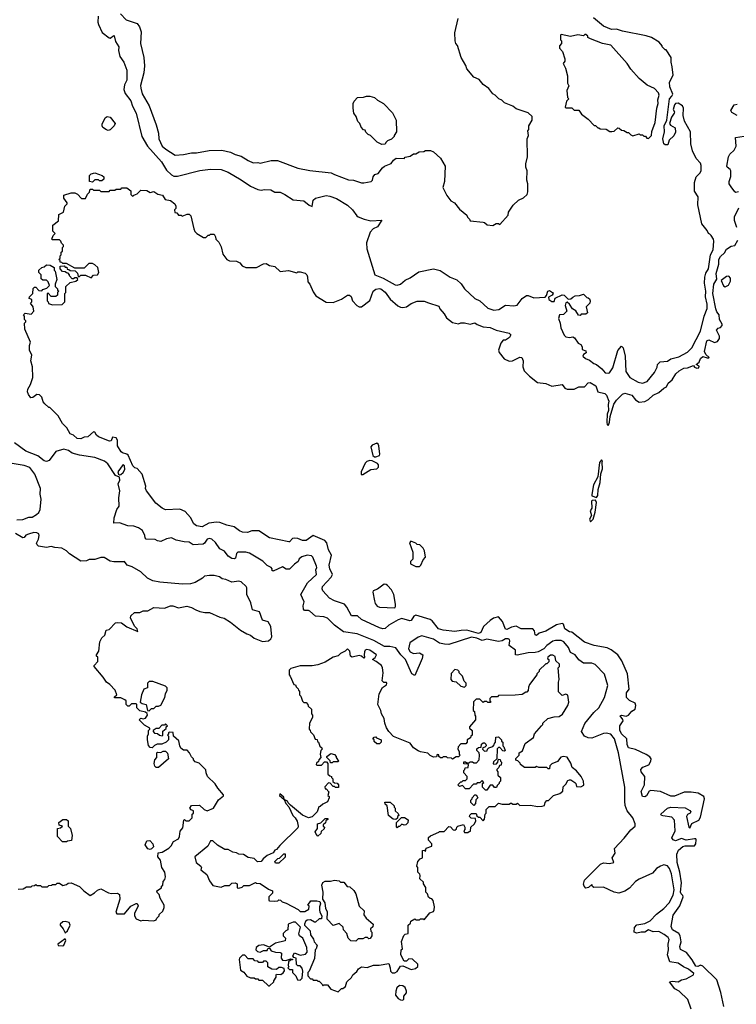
# Model space of a CAD drawing. Extents: x 1861455 to 2058065, y 200073 to 437907.
# Tile 358 of 574: x 1969389 to 1975459, y 340505 to 348845. Entities that reach past the tile are written whole.
import ezdxf

# ---------------------------------------------------------------- set-up
doc = ezdxf.new("R2010")
doc.units = 0

msp = doc.modelspace()

# ---------------------------------------------------------------- linework, layer by layer
at = {"layer": '0CON05XD'}
for points in [[(1970243.3, 348895), (1970290, 348845), (1970382.7, 348812.7), (1970404.2, 348785), (1970418.3, 348741.7), (1970412.5, 348645), (1970440, 348525), (1970446, 348455), (1970440.8, 348395), (1970412.7, 348287.3), (1970414.3, 348265), (1970425, 348216.7), (1970484.4, 348115), (1970544.2, 347955), (1970564.2, 347885), (1970567.5, 347835), (1970595.8, 347775), (1970627.4, 347747.4), (1970705, 347699.2), (1970775.9, 347704.1), (1970845, 347718), (1970885, 347718), (1970993, 347737), (1971100.5, 347740.5), (1971175, 347724), (1971215, 347704), (1971265, 347688.8), (1971325, 347653.8), (1971365, 347633.8), (1971405, 347636.2), (1971425, 347630), (1971518.3, 347651.7), (1971571.7, 347651.7), (1971745, 347586.7), (1971845, 347566.7), (1972028.3, 347548.3), (1972055, 347533.3), (1972175, 347490), (1972215, 347486.7), (1972285, 347463.3), (1972305, 347462.5), (1972366.2, 347473.8), (1972377.5, 347485), (1972383.3, 347515), (1972397, 347533), (1972426.4, 347543.6), (1972460.7, 347589.3), (1972480, 347605), (1972535, 347627.5), (1972553.6, 347656.4), (1972578.3, 347671.7), (1972645, 347670), (1972655, 347680), (1972695, 347690), (1972725, 347710), (1972745, 347710), (1972773.6, 347726.4), (1972811.7, 347728.3), (1972825, 347737.5), (1972867, 347737), (1972895, 347727.5), (1972953, 347673), (1972992.5, 347605), (1972987.5, 347475), (1972973.3, 347425), (1973007.5, 347355), (1973040.7, 347310.7), (1973073, 347293), (1973115, 347240), (1973175, 347190), (1973183, 347173), (1973200, 347155), (1973203, 347143), (1973315, 347130), (1973327, 347127), (1973348.3, 347108.3), (1973395, 347102.5), (1973425, 347120), (1973445, 347120), (1973455, 347110), (1973525, 347190), (1973530, 347215), (1973567.5, 347275), (1973615, 347317.5), (1973655, 347337.5), (1973686.1, 347363.9), (1973693, 347387), (1973693.3, 347455), (1973683, 347487), (1973686.7, 347565), (1973677, 347597), (1973676.7, 347625), (1973690, 347685), (1973687.5, 347835), (1973697.5, 347865), (1973692.5, 347905), (1973700, 347915), (1973700, 347945), (1973730, 347995), (1973730, 348025), (1973696.1, 348056.1), (1973595, 348090), (1973565, 348112.5), (1973495, 348142.5), (1973473.6, 348163.6), (1973446.4, 348176.4), (1973416.4, 348206.4), (1973397, 348217), (1973363, 348263), (1973315, 348297.5), (1973279.3, 348339.3), (1973235, 348360), (1973175, 348430), (1973167, 348457), (1973127.5, 348525), (1973096.4, 348626.4), (1973082.5, 348645), (1973077.5, 348665), (1973073.3, 348735), (1973102.5, 348855)], [(1970053.3, 348875), (1970051.2, 348825), (1970056.2, 348805), (1970087.2, 348737.2), (1970145, 348691.2), (1970155, 348690), (1970185, 348712.5), (1970188.8, 348708.8), (1970200.5, 348660.5), (1970228, 348615), (1970226.2, 348585), (1970236, 348535), (1970269.4, 348485), (1970296.8, 348416.8), (1970295, 348332.5), (1970275.9, 348294.1), (1970270, 348255), (1970281.5, 348221.5), (1970328.9, 348158.9), (1970343.3, 348113.3), (1970374.2, 348055), (1970421.9, 347855), (1970470.6, 347775), (1970590.5, 347640.5), (1970631.9, 347571.9), (1970675, 347530.8), (1970695, 347520.8), (1970725, 347520), (1970915, 347567.1), (1971005, 347578.6), (1971095, 347577.1), (1971155, 347554), (1971265, 347490), (1971344.3, 347434.3), (1971405, 347406.2), (1971435, 347402), (1971462.7, 347407.3), (1971515, 347403.8), (1971550, 347385), (1971595, 347384), (1971635, 347366), (1971705, 347320), (1971795, 347310), (1971841.2, 347275), (1971865, 347264.4), (1971874.2, 347315.8), (1971895, 347334), (1971984.3, 347355.7), (1972015, 347350.8), (1972071.2, 347331.2), (1972164.3, 347274.3), (1972208.8, 347235), (1972243.3, 347185), (1972256.1, 347176.1), (1972305.9, 347155.9), (1972362.3, 347142.3), (1972456, 347146), (1972418, 347092), (1972382.5, 347075), (1972356.7, 347045), (1972326.7, 346955), (1972328.8, 346905), (1972396.7, 346685), (1972467.2, 346657.2), (1972568.3, 346598.3), (1972585, 346596), (1972615, 346606.2), (1972655, 346638), (1972695, 346658), (1972770.3, 346709.7), (1972895, 346736), (1972949.5, 346719.5), (1973035, 346664.2), (1973090.9, 346640.9), (1973127.4, 346607.4), (1973155, 346566.2), (1973243.3, 346485), (1973285, 346463.8), (1973355, 346402.9), (1973403.8, 346386.2), (1973448.1, 346391.9), (1973505, 346428), (1973575, 346422), (1973601.7, 346428.3), (1973645, 346482.5), (1973680.7, 346509.3), (1973695, 346510), (1973745, 346488.8), (1973840, 346495), (1973851.7, 346508.3), (1973862.5, 346545), (1973875, 346552.5), (1973902.5, 346535), (1973906.2, 346525), (1973898.3, 346511.7), (1973867.5, 346495), (1973872, 346475), (1973895, 346458.8), (1973915, 346457.5), (1973925, 346487.5), (1973985, 346513.8), (1974000.7, 346510.7), (1974035, 346476.7), (1974058.3, 346481.7), (1974073.6, 346496.4), (1974093, 346507), (1974131.7, 346508.3), (1974165, 346520), (1974191.7, 346491.7), (1974205, 346490), (1974215, 346480), (1974220, 346465), (1974217, 346443), (1974188.3, 346411.7), (1974197, 346363), (1974185, 346350), (1974145, 346350), (1974135, 346340), (1974121.7, 346341.7), (1974099.3, 346379.3), (1974070, 346395), (1974046.1, 346436.1), (1974025, 346452.5), (1974013.9, 346446.1), (1974008.8, 346425), (1974022.5, 346375), (1973995, 346347.5), (1973960, 346345), (1973952.5, 346315), (1973967.5, 346275), (1973972.5, 346235), (1974001.7, 346171.7), (1974015, 346160), (1974045, 346152.5), (1974075, 346160), (1974089.3, 346149.3), (1974120, 346105), (1974143, 346093), (1974152.5, 346075), (1974151.7, 346051.7), (1974185, 346040), (1974187, 346023), (1974165, 346010), (1974160, 345995), (1974180, 345975), (1974215, 345962.5), (1974251.7, 345931.7), (1974273.6, 345923.6), (1974319.2, 345889.2), (1974347.5, 345855), (1974375, 345850), (1974385.5, 345854.5), (1974411.5, 345895), (1974455, 346042.5), (1974485, 346080), (1974500, 346065), (1974516.7, 345995), (1974523.3, 345865), (1974555.9, 345815.9), (1974627.5, 345775), (1974665, 345766), (1974705, 345781.2), (1974767, 345857), (1974787, 345903), (1974790, 345925), (1974813, 345947), (1974875, 345952.5), (1974905, 345973.3), (1974971.7, 345988.3), (1975045, 346028), (1975082.5, 346065), (1975155, 346206.7), (1975186, 346335), (1975212.1, 346397.9), (1975210.8, 346435), (1975196.8, 346496.8), (1975201.8, 346545), (1975189.1, 346615), (1975192.2, 346665), (1975201.7, 346698.3), (1975222.5, 346735), (1975240.5, 346855), (1975263.3, 346895), (1975269.5, 346969.5), (1975265.9, 346985.9), (1975246.1, 347016.1), (1975235, 347030), (1975223.6, 347033.6), (1975210.7, 347060.7), (1975167.5, 347115), (1975133, 347277), (1975136.2, 347345), (1975103.6, 347393.6), (1975105, 347440), (1975103.6, 347466.4), (1975120, 347515), (1975150, 347545), (1975160, 347565), (1975161.7, 347611.7), (1975155, 347630), (1975119.3, 347669.3), (1975088, 347735), (1975073.8, 347795), (1975070, 347895), (1975021.1, 347985), (1975010, 348035), (1975011.4, 348095), (1975004.2, 348115), (1974965, 348138.2), (1974945, 348135.7), (1974935.8, 348125), (1974923.8, 348085), (1974933.8, 348065), (1974932, 348055), (1974910.2, 348019.8), (1974893.2, 347966.8), (1974901.7, 347951.7), (1974940.8, 347930.8), (1974945, 347893.3), (1974928.3, 347861.7), (1974891.2, 347825), (1974878, 347785), (1974855.7, 347784.3), (1974844.5, 347795), (1974835.6, 347835), (1974851.4, 347895), (1974847.6, 347945), (1974868.9, 347995), (1974892.8, 348175), (1974913.5, 348196.5), (1974919.7, 348215), (1974895.9, 348275.9), (1974892.1, 348315), (1974923.5, 348375), (1974916.7, 348445), (1974905.6, 348485), (1974906.2, 348525), (1974865, 348590), (1974855, 348590), (1974830, 348615), (1974830, 348625), (1974806.4, 348656.4), (1974740, 348695), (1974695, 348710), (1974495, 348747.5), (1974445, 348764), (1974402.4, 348762.4), (1974335, 348790), (1974250.3, 348860.3)], [(1974715, 347840), (1974740, 347865), (1974743, 347897), (1974772.5, 347975), (1974786.4, 348096.4), (1974797.1, 348135), (1974794.2, 348165.8), (1974805.8, 348205), (1974800, 348225), (1974765, 348263.3), (1974705, 348290), (1974636.8, 348346.8), (1974566.2, 348425), (1974535.6, 348475.6), (1974395, 348629.2), (1974325, 348642.5), (1974222.7, 348682.7), (1974200, 348695), (1974200, 348705), (1974185, 348720), (1974175, 348720), (1974165, 348710), (1974115, 348717.5), (1974055, 348702.5), (1973975, 348720), (1973970, 348715), (1973970, 348675), (1973977, 348667), (1973977.5, 348645), (1973960, 348625), (1973960, 348605), (1973987, 348577), (1974007.5, 348515), (1974007, 348493), (1973992.5, 348475), (1974012.5, 348435), (1974029.3, 348369.3), (1974028.3, 348308.3), (1974040, 348285), (1974022.5, 348245), (1974030, 348185), (1974040, 348175), (1974020, 348155), (1974010, 348105), (1974015, 348100), (1974065, 348097.5), (1974085, 348080), (1974125, 348080), (1974147.5, 348045), (1974203, 348003), (1974255, 347950), (1974265, 347950), (1974285, 347930), (1974295, 347930), (1974305, 347920), (1974355, 347917.5), (1974388.3, 347898.3), (1974405, 347897.5), (1974425, 347902.5), (1974455, 347930), (1974467, 347927), (1974485, 347910), (1974507, 347907), (1974535, 347890), (1974545, 347890), (1974565, 347870), (1974583, 347863), (1974635, 347877.5), (1974645, 347870), (1974665, 347870), (1974675, 347860), (1974688.3, 347858.3), (1974701.7, 347841.7), (1974715, 347840)], [(1972455, 347787.5), (1972417, 347807), (1972360, 347865), (1972341.7, 347871.7), (1972321.7, 347891.7), (1972315, 347910), (1972301.7, 347911.7), (1972280, 347935), (1972270, 347965), (1972251.7, 347981.7), (1972240, 348025), (1972220, 348055), (1972212.5, 348095), (1972212.5, 348135), (1972222.5, 348155), (1972250, 348185), (1972301.7, 348188.3), (1972325, 348197.5), (1972355, 348197.5), (1972395, 348187.5), (1972420, 348165), (1972470, 348135), (1972546.1, 348056.1), (1972577.5, 347995), (1972580, 347895), (1972560, 347865), (1972560, 347855), (1972537, 347833), (1972505, 347820), (1972490, 347805), (1972485, 347790), (1972455, 347787.5)], [(1975465, 348032.5), (1975420.7, 348060.7), (1975412.5, 348075), (1975440, 348125), (1975465, 348130)], [(1970137, 347907), (1970123.3, 347913.3), (1970093.6, 347933.6), (1970087.5, 347945), (1970088.3, 347961.7), (1970112.5, 348015), (1970130, 348025), (1970155, 348020), (1970196.9, 347965), (1970189.4, 347945), (1970155, 347911.2), (1970137, 347907)], [(1975476.4, 347386.4), (1975455, 347382.5), (1975447, 347387), (1975415, 347430), (1975399.2, 347455), (1975399.2, 347475), (1975413.4, 347516.6), (1975413.5, 347565), (1975406.7, 347576.7), (1975380.8, 347595), (1975377.5, 347605), (1975393.6, 347683.6), (1975403.3, 347705), (1975440.7, 347739.3), (1975456.4, 347773.6), (1975453.3, 347846.7), (1975525, 347857.5)], [(1970005, 347470), (1969980, 347475), (1969980, 347525), (1969995, 347540), (1970025, 347547.5), (1970087, 347527), (1970100, 347515), (1970100, 347495), (1970085, 347480), (1970065, 347480), (1970055, 347490), (1970025, 347490), (1970005, 347470)], [(1970991.2, 344581.2), (1970935, 344550.8), (1970885, 344558.8), (1970863.3, 344575), (1970835, 344627.5), (1970790.7, 344680.7), (1970745, 344700), (1970625, 344693.8), (1970595, 344706.7), (1970540.3, 344750.3), (1970463.3, 344855), (1970453.3, 344875), (1970456.7, 344895), (1970426.7, 344995), (1970385, 345042.5), (1970365, 345050), (1970347, 345067), (1970307.1, 345157.1), (1970295, 345166.2), (1970258.6, 345175), (1970248.5, 345185), (1970218, 345235), (1970215.8, 345285), (1970205, 345302), (1970175, 345308.8), (1970163, 345277), (1970150, 345275), (1970055, 345310.8), (1970038.8, 345325), (1970025, 345352.5), (1970015, 345353.3), (1969965, 345313.1), (1969935, 345308.1), (1969905, 345293.8), (1969875, 345296.9), (1969845.6, 345325.6), (1969815, 345336.7), (1969788.7, 345388.7), (1969750, 345425), (1969715, 345490), (1969645, 345560), (1969635, 345560), (1969601.7, 345591.7), (1969588.3, 345608.3), (1969577, 345647), (1969555, 345667.5), (1969535, 345670), (1969500, 345645), (1969483, 345643), (1969461.7, 345671.7), (1969453.9, 345693.9), (1969456.7, 345715), (1969480, 345755), (1969498.8, 345815), (1969496.7, 345905), (1969483.3, 345955), (1969490, 346005), (1969472.5, 346045), (1969472.5, 346085), (1969480, 346115), (1969433, 346223), (1969430, 346275), (1969440, 346285), (1969440, 346295), (1969430, 346305), (1969430, 346335), (1969420, 346345), (1969435, 346360), (1969485, 346350), (1969507.5, 346375), (1969501.7, 346411.7), (1969480, 346445), (1969490, 346455), (1969490, 346475), (1969470, 346485), (1969471.7, 346498.3), (1969500, 346525), (1969501.7, 346568.3), (1969515, 346580), (1969525, 346580), (1969551.7, 346551.7), (1969575, 346550), (1969585, 346560), (1969618.3, 346571.7), (1969640, 346595), (1969630, 346625), (1969615, 346640), (1969585, 346640), (1969571.7, 346651.7), (1969570, 346685), (1969550, 346705), (1969550, 346725), (1969575, 346747.5), (1969597, 346753), (1969615, 346770), (1969647, 346767), (1969680, 346745), (1969680, 346725), (1969690, 346715), (1969702.5, 346645), (1969690, 346605), (1969690, 346585), (1969710, 346565), (1969710, 346555), (1969720, 346545), (1969710, 346535), (1969708.3, 346511.7), (1969695, 346500), (1969655, 346500), (1969628.3, 346528.3), (1969620, 346525), (1969620, 346465), (1969630, 346455), (1969631.7, 346441.7), (1969665, 346430), (1969748.3, 346431.7), (1969770, 346455), (1969770, 346525), (1969780, 346535), (1969780, 346585), (1969815, 346620), (1969865, 346630), (1969880, 346645), (1969875, 346660), (1969855, 346660), (1969845, 346650), (1969831.7, 346651.7), (1969810, 346675), (1969810, 346685), (1969798.3, 346698.3), (1969785, 346700), (1969775, 346710), (1969751.7, 346711.7), (1969730, 346735), (1969731.7, 346758.3), (1969765, 346760), (1969775, 346750), (1969788.3, 346748.3), (1969791.7, 346731.7), (1969805, 346730), (1969815, 346720), (1969858.3, 346718.3), (1969878.3, 346698.3), (1969885, 346670), (1969895, 346670), (1969905, 346680), (1969945, 346680), (1969995, 346660), (1970015, 346680), (1970047, 346683), (1970057.5, 346705), (1970050, 346745), (1970025, 346770), (1970005, 346780), (1969975, 346780), (1969935, 346740), (1969855, 346740), (1969785, 346780), (1969755, 346780), (1969745, 346790), (1969731.7, 346791.7), (1969730, 346805), (1969720, 346815), (1969730, 346825), (1969730, 346845), (1969740, 346855), (1969740, 346875), (1969750, 346885), (1969750, 346915), (1969760, 346925), (1969760, 346935), (1969741.7, 346951.7), (1969738.3, 346968.3), (1969725, 346980), (1969665, 346980), (1969660, 346985), (1969671.7, 347018.3), (1969690, 347035), (1969670, 347055), (1969670, 347105), (1969718.3, 347141.7), (1969720, 347195), (1969760, 347215), (1969770, 347265), (1969790, 347285), (1969790, 347295), (1969763, 347333), (1969761.7, 347358.3), (1969825, 347377.5), (1969855, 347380), (1969878.3, 347368.3), (1969911.7, 347331.7), (1969945, 347330), (1969961.7, 347368.3), (1969980, 347385), (1969985, 347410), (1970005, 347410), (1970015, 347400), (1970065, 347400), (1970075, 347390), (1970145, 347390), (1970155, 347400), (1970195, 347400), (1970205, 347410), (1970245, 347410), (1970255, 347420), (1970295, 347420), (1970330, 347395), (1970330, 347365), (1970345, 347350), (1970355, 347360), (1970385, 347370), (1970415, 347400), (1970465, 347397.5), (1970495, 347382.5), (1970525, 347390), (1970558, 347368), (1970597.7, 347357.7), (1970621.7, 347321.7), (1970665, 347312.5), (1970702.5, 347285), (1970712.5, 347265), (1970710, 347245), (1970700, 347235), (1970701.7, 347211.7), (1970718.3, 347208.3), (1970735, 347190), (1970755, 347190), (1970765, 347180), (1970807, 347197), (1970825, 347196.7), (1970837.5, 347185), (1970863, 347073), (1970871.7, 347051.7), (1970890, 347035), (1970945, 347000), (1970965, 347000), (1970985, 347020), (1970995, 347020), (1971005, 347030), (1971035, 347030), (1971047, 347007), (1971050, 346985), (1971075, 346960), (1971095, 346920), (1971109.3, 346859.3), (1971142.5, 346815), (1971165, 346803.3), (1971225, 346801.2), (1971252.5, 346785), (1971271.7, 346761.7), (1971305, 346746.7), (1971395, 346747.5), (1971455, 346777.5), (1971475, 346780), (1971505, 346762.5), (1971550, 346755), (1971595, 346713.3), (1971665, 346720), (1971735, 346702.5), (1971745, 346710), (1971765, 346710), (1971807, 346697), (1971820, 346685), (1971827, 346667), (1971830, 346625), (1971847.5, 346605), (1971875, 346540), (1971896.4, 346506.4), (1971985, 346453.3), (1972045, 346450), (1972115, 346477.5), (1972165, 346512.5), (1972181.7, 346511.7), (1972195, 346500), (1972207.5, 346465), (1972243.6, 346423.6), (1972265, 346412.5), (1972285, 346413.3), (1972353.6, 346466.4), (1972383.3, 346545), (1972406.1, 346563.9), (1972435, 346567.1), (1972446.7, 346565), (1972485, 346537.5), (1972527.1, 346477.1), (1972591.9, 346421.9), (1972615, 346410), (1972635, 346406.2), (1972665, 346413.3), (1972705, 346442.5), (1972755, 346460), (1972815, 346462.5), (1972851.7, 346448.3), (1972939.3, 346419.3), (1972946.7, 346395), (1972984.1, 346354.1), (1973005, 346320), (1973055, 346280.8), (1973105, 346270), (1973125, 346277.5), (1973155, 346277.5), (1973205, 346267.5), (1973245, 346277.5), (1973263.8, 346263.8), (1973315, 346243.8), (1973375, 346238), (1973425.9, 346215.9), (1973535, 346190), (1973547.5, 346175), (1973536.4, 346153.6), (1973505, 346130), (1973485, 346130), (1973464.1, 346105.9), (1973444.5, 346045), (1973448.9, 346025), (1973493.3, 345973.3), (1973535, 345952.2), (1973562.5, 345955), (1973625, 345986.7), (1973643, 345983), (1973653, 345957), (1973651.2, 345905), (1973661.7, 345871.7), (1973707.5, 345825), (1973775, 345773.3), (1973845, 345764), (1973895, 345740), (1973985, 345756.2), (1974007.1, 345725), (1974025, 345714.5), (1974085, 345716.2), (1974125.4, 345734.6), (1974174.2, 345735.8), (1974205, 345770), (1974221.3, 345771.3), (1974268.5, 345745), (1974285, 345694), (1974345, 345678), (1974360, 345665), (1974378.8, 345615), (1974372.1, 345585), (1974377.1, 345535), (1974366, 345505), (1974362, 345435), (1974365, 345412.5), (1974375, 345410), (1974386, 345435), (1974389.2, 345485), (1974422.1, 345587.9), (1974445, 345623.3), (1974495, 345674.2), (1974515, 345681.4), (1974574, 345664), (1974605.8, 345625), (1974635, 345605.6), (1974685, 345610), (1974715, 345628.1), (1974754, 345666), (1974801.5, 345688.5), (1974845, 345724.3), (1974867.1, 345735), (1974882.5, 345767.5), (1974914.7, 345795.3), (1974945.6, 345845), (1974975, 345872.2), (1975015, 345893.5), (1975045, 345895.7), (1975095, 345917.5), (1975105, 345902.5), (1975123.9, 345893.9), (1975140, 345895), (1975145, 345910), (1975120, 345925), (1975143.3, 345945), (1975155, 345975.8), (1975175, 345991.9), (1975211.7, 345981.7), (1975225, 345980), (1975228.8, 345985), (1975199.5, 346009.5), (1975190, 346035), (1975208.1, 346125), (1975225, 346133.5), (1975275, 346110), (1975299.7, 346120.3), (1975315.9, 346144.1), (1975316.5, 346165), (1975291.2, 346215), (1975305, 346232.5), (1975325, 346237.5), (1975340, 346255), (1975340, 346265), (1975316.2, 346305), (1975313.8, 346345), (1975295, 346370), (1975285, 346396.7), (1975260.4, 346525), (1975267.3, 346605), (1975293.7, 346646.3), (1975289.5, 346695), (1975310.4, 346775), (1975311.1, 346815), (1975325, 346840.8), (1975358.9, 346871.1), (1975375, 346900.8), (1975415, 346926.2), (1975446.4, 346933.6), (1975473, 346977)], [(1975463.3, 347085), (1975443.8, 347145), (1975444.2, 347175), (1975479.3, 347250.7)], [(1975365, 346583.8), (1975393.9, 346596.1), (1975410.5, 346629.5), (1975410.8, 346655), (1975395, 346674), (1975375, 346670.6), (1975330, 346635), (1975351.2, 346591.2), (1975365, 346583.8)], [(1974507.7, 341912.3), (1974565, 341982.5), (1974602.5, 342015), (1974603.3, 342035), (1974582.5, 342085), (1974535, 342142.5), (1974518.3, 342188.3), (1974513.3, 342225), (1974515.8, 342345), (1974460.5, 342635), (1974427.1, 342755), (1974395, 342793.8), (1974355, 342802), (1974335, 342800), (1974235, 342759.4), (1974205, 342761.1), (1974173.8, 342775), (1974147.5, 342815), (1974176.4, 342883.6), (1974252.2, 342977.8), (1974295, 343016), (1974343.3, 343105), (1974370, 343205), (1974342, 343302), (1974264.4, 343384.4), (1974235, 343394.3), (1974165, 343393.8), (1974125, 343422.5), (1974092.5, 343465), (1974053.8, 343483.8), (1974038.6, 343528.6), (1973996.5, 343576.5), (1973975.7, 343585.7), (1973927.3, 343587.3), (1973905, 343580.8), (1973854.5, 343545.5), (1973829.2, 343515), (1973779.5, 343490.5), (1973753.6, 343483.6), (1973695, 343481.7), (1973601.2, 343461.2), (1973587.5, 343465), (1973588.1, 343505), (1973534.6, 343545), (1973540, 343585), (1973536.7, 343595), (1973525, 343600), (1973505, 343599.7), (1973475, 343583.8), (1973445, 343578.9), (1973345, 343597.1), (1973305, 343586.1), (1973261.4, 343605), (1973215, 343614.7), (1973025, 343552.5), (1972985.7, 343554.3), (1972945.4, 343565.4), (1972895, 343598.5), (1972795, 343627.1), (1972765, 343615.6), (1972693.6, 343566.4), (1972682.1, 343515), (1972695, 343489.6), (1972725, 343476.4), (1972775, 343482.5), (1972803.8, 343465), (1972797.5, 343435), (1972735, 343290), (1972710, 343305), (1972655.5, 343425.5), (1972616, 343465), (1972575, 343524.6), (1972525, 343536.7), (1972480, 343535), (1972387.4, 343587.4), (1972246.1, 343643.9), (1972131.3, 343661.3), (1972055, 343716.2), (1971996.1, 343776.1), (1971965, 343786.2), (1971895, 343793.3), (1971846.7, 343835), (1971835, 343841.2), (1971802, 343842), (1971791.7, 343851.7), (1971789.3, 343880.7), (1971798, 343915), (1971770, 343975), (1971825.5, 344075), (1971902, 344145), (1971897.5, 344185), (1971906, 344204), (1971903.8, 344215), (1971872.6, 344292.6), (1971860, 344305), (1971825, 344310.5), (1971777.5, 344295), (1971755, 344277.5), (1971747.5, 344255), (1971715, 344234.2), (1971675, 344191.4), (1971645, 344190), (1971615, 344210), (1971535, 344173.3), (1971523, 344183), (1971527.5, 344195), (1971520, 344205), (1971485, 344223.3), (1971448.3, 344258.3), (1971335.8, 344325.8), (1971305, 344333.8), (1971235, 344336.2), (1971224.3, 344325), (1971217.1, 344285), (1971205, 344279.5), (1971185, 344281.8), (1971155, 344299.6), (1971122.1, 344342.1), (1971084.2, 344364.2), (1971047.2, 344417.2), (1971015.2, 344445.2), (1970995, 344449.7), (1970977.1, 344445), (1970955, 344410.8), (1970942.7, 344402.7), (1970857.1, 344397.1), (1970825, 344420.5), (1970781.2, 344421.2), (1970715, 344437.5), (1970675, 344455.5), (1970631.1, 344448.9), (1970584.4, 344425.6), (1970555, 344430.5), (1970535, 344441.2), (1970460, 344445), (1970450, 344455), (1970448, 344475), (1970427.6, 344517.6), (1970395, 344542), (1970355, 344554), (1970305, 344556.9), (1970235, 344584.5), (1970185, 344580), (1970187.5, 344625), (1970210, 344695), (1970230, 344725), (1970228.8, 344795), (1970235.9, 344854.1), (1970222, 344915), (1970238, 344945), (1970235, 344970), (1970201.2, 344985), (1970135, 345082.5), (1970107.5, 345105), (1970025, 345136.7), (1969895, 345156), (1969834.2, 345174.2), (1969802.5, 345195), (1969762.3, 345207.7), (1969695, 345186.7), (1969638.3, 345111.7), (1969616.2, 345103.8), (1969595, 345108), (1969541.4, 345151.4), (1969441.7, 345191.7), (1969345, 345260)], [(1972405, 345142.7), (1972435.5, 345154.5), (1972438.8, 345165), (1972430, 345235), (1972425, 345250), (1972415, 345257.5), (1972375, 345242.5), (1972364, 345226), (1972378.9, 345155), (1972393, 345143), (1972405, 345142.7)], [(1969365, 344607.5), (1969415, 344612.5), (1969465, 344632.5), (1969495, 344632.5), (1969530, 344655), (1969549.3, 344670.7), (1969562.5, 344695), (1969571.2, 344785), (1969563.3, 344825), (1969564, 344875), (1969515.8, 344995), (1969475, 345051.2), (1969425, 345068.8), (1969325, 345086)], [(1970235, 344990), (1970245, 344994.2), (1970265, 345008.9), (1970277.8, 345035), (1970275.3, 345065.3), (1970265, 345077.5), (1970220, 345015), (1970225.8, 344995.8), (1970235, 344990)], [(1972281.7, 344991.7), (1972295, 344993.3), (1972364.1, 345035.9), (1972415, 345040), (1972427.5, 345055), (1972426.7, 345075), (1972420, 345085), (1972375, 345108.6), (1972355, 345110), (1972327.7, 345102.3), (1972315, 345087.5), (1972280, 345015), (1972281.7, 344991.7)], [(1974275, 344797.5), (1974286.7, 344815), (1974288.8, 344865), (1974305.4, 344925), (1974310.7, 344999.3), (1974325, 345040), (1974321.2, 345095), (1974325.8, 345105.8), (1974316.4, 345116.4), (1974300, 345095), (1974286.9, 344973.1), (1974250, 344905), (1974233.8, 344823.8), (1974235, 344812.5), (1974275, 344797.5)], [(1974225, 344592.5), (1974245, 344613.3), (1974262.5, 344675), (1974274.2, 344755), (1974265, 344776.2), (1974236.4, 344773.6), (1974233.2, 344766.8), (1974233.6, 344706.4), (1974220, 344685), (1974231.9, 344645), (1974216.2, 344615), (1974225, 344592.5)], [(1975351.9, 340485), (1975326.9, 340605), (1975293.2, 340713.2), (1975175, 340828.9), (1975155, 340835.6), (1975133.9, 340826.1), (1975115, 340827.7), (1975085, 340881.9), (1975035.5, 340945), (1974985, 340970), (1974981.1, 340995), (1974992.5, 341035), (1974984.4, 341085.6), (1974972.5, 341105), (1974918.5, 341135), (1974907.1, 341162.9), (1974925, 341260), (1974980, 341340), (1975007.7, 341415), (1975007.1, 341427.1), (1974991.5, 341441.5), (1974986.5, 341455), (1974994.7, 341535), (1974981.5, 341625), (1974957.7, 341705), (1974954.6, 341775.4), (1974968.7, 341811.3), (1975005, 341841.1), (1975025, 341848.1), (1975105, 341848), (1975115, 341863.3), (1975118.1, 341898.1), (1975115.2, 341905.2), (1975105, 341905.9), (1975035, 341894.6), (1974995, 341910), (1974945, 341890), (1974925, 341897.5), (1974912.5, 341915), (1974941.2, 341975), (1974934.3, 342064.3), (1974911.4, 342091.4), (1974835, 342100.6), (1974823.8, 342105), (1974818.8, 342115), (1974874.5, 342165.5), (1974905, 342175.8), (1975025, 342170), (1975065, 342146.7), (1975072.5, 342135), (1975067.5, 342125), (1975045, 342112), (1975038.1, 342095), (1975057.5, 342005), (1975065, 341997.5), (1975083, 342037), (1975142.5, 342065), (1975155, 342090), (1975190, 342245), (1975182.5, 342265), (1975135, 342292.5), (1975075, 342302.5), (1975017, 342303), (1974935, 342267.5), (1974905, 342267.5), (1974816.4, 342306.4), (1974735, 342316.7), (1974720.7, 342309.3), (1974699.1, 342270.9), (1974685, 342263.1), (1974664.3, 342265), (1974653, 342307), (1974680, 342365), (1974683.6, 342433.6), (1974653.3, 342475), (1974648.8, 342495), (1974666.7, 342515), (1974717, 342533), (1974735.7, 342565), (1974737.5, 342585), (1974725, 342602), (1974695, 342620.8), (1974605, 342663.2), (1974545, 342677.5), (1974534.6, 342704.6), (1974530.4, 342755), (1974485, 342795.6), (1974472.1, 342827.9), (1974471.8, 342865), (1974499.6, 342905), (1974498.5, 342918.5), (1974475, 342948.8), (1974485, 342955.3), (1974525, 342946.5), (1974545.4, 342954.6), (1974575, 342988.8), (1974602.5, 343005), (1974608.8, 343035), (1974603.3, 343055), (1974555, 343077.1), (1974529.5, 343105), (1974527.3, 343142.7), (1974552.5, 343175), (1974536.1, 343305), (1974490, 343415), (1974454.2, 343465), (1974397.7, 343507.7), (1974364, 343524), (1974255, 343544.4), (1974173, 343573), (1974066.1, 343656.1), (1974045, 343660), (1974007.5, 343685), (1973993.6, 343723.6), (1973985, 343730), (1973935, 343718), (1973845, 343665.7), (1973790.2, 343649.8), (1973765, 343629.2), (1973755, 343633.8), (1973748.8, 343668.8), (1973735, 343684.1), (1973635, 343686.2), (1973595, 343706.7), (1973555, 343698.8), (1973515, 343681.2), (1973505, 343683.8), (1973477.3, 343747.3), (1973445, 343788), (1973402.5, 343775), (1973373.2, 343756.8), (1973318, 343705), (1973294.4, 343655), (1973275, 343645.4), (1973175, 343673.4), (1973127.3, 343672.7), (1973075, 343662.2), (1972975, 343672.9), (1972935, 343686.2), (1972883, 343753), (1972865.7, 343765.7), (1972745, 343800), (1972727, 343793), (1972705, 343756.7), (1972693.9, 343753.9), (1972625, 343773.3), (1972595, 343762.5), (1972515, 343716.7), (1972485, 343687.5), (1972463.6, 343686.4), (1972435, 343693.1), (1972282.5, 343765), (1972250, 343795), (1972200, 343795), (1972158.6, 343868.6), (1972140, 343895), (1972055, 343922.9), (1972013.3, 343945), (1971956.1, 344006.1), (1971950, 344025), (1971953.3, 344045), (1972026.2, 344123.8), (1972037.8, 344145), (1972014.5, 344195), (1972008.6, 344225), (1972029.1, 344309.1), (1972003.8, 344355), (1971990, 344415), (1971974.1, 344434.1), (1971875, 344476), (1971815, 344434.2), (1971785, 344433.3), (1971745, 344450.6), (1971715, 344454.2), (1971700.6, 344449.4), (1971675, 344422.5), (1971667, 344423), (1971505, 344456), (1971415, 344514.3), (1971355, 344516.2), (1971317.3, 344502.7), (1971275, 344504.3), (1971250, 344515), (1971205, 344550), (1971143.6, 344563.6), (1971085, 344586.7), (1971055, 344590), (1970991.2, 344581.2)], [(1969375, 341480), (1969417, 341483), (1969445, 341500), (1969485, 341500), (1969493, 341507), (1969515, 341510), (1969525, 341520), (1969535, 341510), (1969565, 341510), (1969575, 341500), (1969625, 341500), (1969635, 341510), (1969657, 341513), (1969665, 341520), (1969695, 341520), (1969705, 341530), (1969725, 341530), (1969755, 341512.5), (1969785, 341520), (1969798.3, 341531.7), (1969825, 341532.5), (1969895, 341502.5), (1969932.5, 341465), (1969985, 341427.5), (1970022.3, 341447.7), (1970048.3, 341471.7), (1970075, 341483.3), (1970139.5, 341449.5), (1970166.1, 341443.9), (1970216.1, 341446.1), (1970233.3, 341435), (1970236.2, 341395), (1970202.5, 341285), (1970211.7, 341271.7), (1970275, 341270), (1970330, 341335), (1970375, 341360), (1970385, 341360), (1970391.7, 341338.3), (1970360, 341275), (1970360, 341255), (1970375, 341230), (1970415, 341212.5), (1970435, 341217.5), (1970525, 341212.5), (1970545, 341220), (1970550, 341235), (1970570, 341255), (1970570, 341265), (1970600, 341295), (1970612.5, 341325), (1970612.5, 341345), (1970577.5, 341405), (1970570, 341435), (1970551.7, 341451.7), (1970550, 341465), (1970588.3, 341491.7), (1970590, 341505), (1970600, 341515), (1970602.5, 341545), (1970616.7, 341563.3), (1970622.5, 341585), (1970617.5, 341625), (1970593.3, 341665), (1970580, 341725), (1970557.5, 341755), (1970561.7, 341788.3), (1970595, 341792.5), (1970653, 341827), (1970673, 341847), (1970692.5, 341885), (1970733, 341907), (1970743, 341927), (1970748.3, 341971.7), (1970771.7, 341998.3), (1970780, 342065), (1970785, 342070), (1970795, 342060), (1970825, 342060), (1970850, 342085), (1970850, 342115), (1970860, 342125), (1970860, 342145), (1970841.7, 342151.7), (1970830, 342165), (1970845, 342190), (1970911.7, 342191.7), (1970950, 342155), (1970977, 342143), (1971030, 342165), (1971073.6, 342236.4), (1971115, 342270), (1971115, 342280), (1971066.7, 342335), (1971045, 342372.5), (1970980, 342435), (1970967.5, 342465), (1970965, 342490), (1970908.3, 342548.3), (1970875, 342560), (1970860, 342575), (1970860, 342585), (1970845, 342600), (1970827.5, 342635), (1970806.4, 342656.4), (1970775, 342657.5), (1970752.5, 342675), (1970743.6, 342693.6), (1970737, 342737), (1970690, 342775), (1970688.3, 342808.3), (1970655, 342810), (1970650, 342805), (1970650, 342795), (1970640, 342785), (1970650, 342775), (1970650, 342745), (1970630, 342725), (1970591.7, 342708.3), (1970552.5, 342707.5), (1970531.7, 342698.3), (1970511.7, 342678.3), (1970495, 342680), (1970478.3, 342698.3), (1970470, 342745), (1970470, 342775), (1970480, 342795), (1970480, 342825), (1970490, 342835), (1970490, 342845), (1970445, 342870), (1970400, 342915), (1970415, 342930), (1970435, 342922.5), (1970455, 342930), (1970470, 342955), (1970468.3, 342968.3), (1970455, 342980), (1970405, 342990), (1970380, 343015), (1970380, 343045), (1970375, 343050), (1970335, 343050), (1970315, 343030), (1970305, 343030), (1970290, 343045), (1970290, 343075), (1970280, 343085), (1970245, 343100), (1970191.7, 343101.7), (1970191.7, 343108.3), (1970210, 343125), (1970197.5, 343165), (1970153, 343213), (1970122.5, 343235), (1970096.4, 343276.4), (1970020, 343365), (1970020, 343375), (1970051.7, 343408.3), (1970050, 343445), (1970040, 343455), (1970040, 343465), (1970060, 343495), (1970067.5, 343575), (1970085, 343610), (1970108.3, 343631.7), (1970120, 343675), (1970145, 343680), (1970200, 343735), (1970215, 343740), (1970250, 343735), (1970295, 343703.3), (1970388.3, 343661.7), (1970382.5, 343685), (1970363.8, 343703.8), (1970327.5, 343775), (1970330, 343795), (1970360, 343825), (1970405, 343822.5), (1970435, 343837.5), (1970475, 343837.5), (1970525, 343866.7), (1970615, 343860), (1970665, 343880), (1970685, 343880), (1970735, 343863.3), (1970805, 343876.7), (1970845, 343866.7), (1970880, 343845), (1970913.6, 343833.6), (1970957, 343823), (1970995, 343823.3), (1971083.6, 343783.6), (1971120, 343775), (1971175, 343742.5), (1971260, 343675), (1971313.3, 343643.3), (1971345, 343632.5), (1971375, 343607.5), (1971445, 343577.5), (1971495, 343583.3), (1971515, 343600), (1971523, 343617), (1971516, 343705), (1971492, 343745), (1971445, 343760), (1971418.6, 343828.6), (1971360, 343845), (1971346.2, 343905), (1971312.5, 343975), (1971313.6, 344033.6), (1971306.7, 344045), (1971263.6, 344083.6), (1971245, 344090), (1971185, 344080), (1971135, 344103.3), (1971105, 344110), (1971080, 344125), (1971036.4, 344136.4), (1970995, 344136.7), (1970955, 344132.5), (1970937.5, 344115), (1970875, 344078), (1970835, 344065.8), (1970767.3, 344062.7), (1970575, 344080), (1970515, 344092.5), (1970470, 344115), (1970415, 344167.5), (1970341.7, 344211.7), (1970300, 344225), (1970277, 344257), (1970267.5, 344252.5), (1970185, 344252.5), (1970155, 344260), (1970105, 344290), (1970075, 344290), (1970025, 344272.5), (1969978.3, 344271.7), (1969955, 344262.5), (1969905, 344257.5), (1969810.7, 344320.7), (1969785, 344347.5), (1969745, 344367.5), (1969685, 344373.3), (1969655, 344382.5), (1969615, 344373.8), (1969547.5, 344385), (1969535.9, 344395.9), (1969531.7, 344411.7), (1969548, 344445), (1969554.2, 344475), (1969549.3, 344489.3), (1969535, 344499.4), (1969509.3, 344500.7), (1969461.7, 344488.3), (1969440.6, 344479.4), (1969425, 344460), (1969415, 344456.7), (1969351.7, 344491.7)], [(1972775, 344212.5), (1972787.5, 344225), (1972805, 344270), (1972827, 344293), (1972817, 344347), (1972805, 344370), (1972778.3, 344398.3), (1972755, 344400), (1972745, 344410), (1972703, 344427), (1972690, 344415), (1972720, 344335), (1972720, 344275), (1972700, 344255), (1972700, 344235), (1972745, 344212.5), (1972775, 344212.5)], [(1972565, 343863.8), (1972572.5, 343875), (1972573, 343893), (1972557.5, 343975), (1972537.5, 344015), (1972505, 344052.5), (1972491.7, 344061.7), (1972475, 344062.5), (1972418.3, 344021.7), (1972383.6, 344006.4), (1972380, 343995), (1972393.9, 343923.9), (1972400.5, 343900.5), (1972416.2, 343876.2), (1972435, 343870), (1972565, 343863.8)], [(1972085, 340610), (1972115, 340640), (1972125, 340640), (1972147.5, 340655), (1972160, 340695), (1972199.3, 340730.7), (1972210, 340755), (1972245, 340782.5), (1972257.5, 340805), (1972285, 340822.5), (1972333, 340817), (1972385, 340837.5), (1972433, 340837), (1972515, 340850), (1972527.5, 340815), (1972530, 340785), (1972545, 340772.5), (1972565, 340772.5), (1972586.4, 340783.6), (1972615, 340827.5), (1972635, 340830), (1972705, 340800), (1972741.7, 340808.3), (1972760, 340825), (1972760, 340845), (1972715, 340887.5), (1972685, 340890), (1972665, 340870), (1972645, 340870), (1972616.7, 340925), (1972620, 340965), (1972630, 340975), (1972623, 341037), (1972641.7, 341088.3), (1972655, 341100), (1972680, 341105), (1972680, 341175), (1972698.3, 341191.7), (1972701.7, 341208.3), (1972735, 341230), (1972745, 341220), (1972775, 341220), (1972785, 341230), (1972805, 341230), (1972815, 341220), (1972861.7, 341278.3), (1972895, 341290), (1972900, 341305), (1972901.7, 341331.7), (1972890, 341385), (1972878.3, 341398.3), (1972865, 341400), (1972851.7, 341411.7), (1972841.7, 341441.7), (1972830, 341455), (1972830, 341495), (1972810, 341525), (1972808.3, 341538.3), (1972778.3, 341568.3), (1972780, 341595), (1972777, 341607), (1972760, 341625), (1972760, 341665), (1972752.5, 341675), (1972760, 341715), (1972781.7, 341738.3), (1972800, 341745), (1972801.7, 341808.3), (1972815, 341810), (1972825, 341800), (1972831.7, 341828.3), (1972880, 341845), (1972880, 341865), (1972850, 341895), (1972851.7, 341918.3), (1972868.3, 341931.7), (1972938.3, 341961.7), (1972945, 341970), (1972985, 341970), (1973025, 342010), (1973038.3, 342008.3), (1973061.7, 341981.7), (1973075, 341980), (1973088.3, 341991.7), (1973090, 342005), (1973100, 342015), (1973148.3, 342028.3), (1973160, 342005), (1973160, 341985), (1973150, 341975), (1973155, 341960), (1973185, 341960), (1973195, 341970), (1973208.3, 341971.7), (1973210, 342005), (1973239.3, 342030.7), (1973252.5, 342055), (1973248.3, 342078.3), (1973211.7, 342081.7), (1973200, 342095), (1973201.7, 342108.3), (1973215, 342120), (1973255, 342120), (1973261.7, 342101.7), (1973275, 342090), (1973285, 342090), (1973315, 342060), (1973327, 342073), (1973330, 342115), (1973340, 342125), (1973340, 342155), (1973365, 342180), (1973415, 342180), (1973445, 342210), (1973475, 342200), (1973535, 342200), (1973545, 342210), (1973555, 342210), (1973565, 342200), (1973595, 342200), (1973605, 342210), (1973625, 342190), (1973715, 342192.5), (1973775, 342180), (1973815, 342182.5), (1973835, 342190), (1973840, 342215), (1973855, 342230), (1973868.3, 342231.7), (1973910, 342275), (1973965, 342290), (1973988.3, 342311.7), (1973993, 342347), (1974015, 342370), (1974030.7, 342399.3), (1974045, 342407.5), (1974056.7, 342406.7), (1974090, 342385), (1974100, 342375), (1974105, 342350), (1974141.7, 342348.3), (1974168.3, 342361.7), (1974163.8, 342395), (1974145, 342433.3), (1974105, 342483.3), (1974069.5, 342509.5), (1974057, 342547), (1974025, 342597.5), (1973995, 342603.3), (1973971.7, 342598.3), (1973945, 342562.5), (1973897, 342543), (1973880, 342525), (1973875, 342500), (1973865, 342500), (1973855, 342510), (1973785, 342510), (1973765, 342520), (1973755, 342510), (1973665, 342510), (1973630, 342535), (1973628.3, 342548.3), (1973608.3, 342568.3), (1973591.7, 342571.7), (1973591.7, 342588.3), (1973620, 342615), (1973620, 342635), (1973648.3, 342651.7), (1973670, 342715), (1973740, 342765), (1973750, 342795), (1973810, 342865), (1973820, 342875), (1973820, 342885), (1973863, 342927), (1973915, 342940), (1973957, 342943), (1973986.4, 342963.6), (1974032.5, 343035), (1974040, 343065), (1974033, 343123), (1974015, 343132.5), (1973985, 343120), (1973953, 343153), (1973952.5, 343235), (1973957.5, 343255), (1973950, 343355), (1973960, 343365), (1973960, 343385), (1973930, 343415), (1973925, 343450), (1973905, 343462.5), (1973885, 343462.5), (1973862.5, 343445), (1973860, 343435), (1973870, 343425), (1973870, 343405), (1973855, 343390), (1973845, 343390), (1973790, 343335), (1973790, 343325), (1973770, 343305), (1973770, 343295), (1973707.5, 343215), (1973698.3, 343191.7), (1973697, 343163), (1973685, 343150), (1973675, 343150), (1973645, 343130), (1973585, 343122.5), (1973445, 343120), (1973435, 343110), (1973385, 343110), (1973370, 343095), (1973370, 343075), (1973380, 343065), (1973375, 343060), (1973355, 343060), (1973345, 343070), (1973325, 343070), (1973315, 343060), (1973285, 343090), (1973255, 343090), (1973231.7, 343068.3), (1973230, 342995), (1973240, 342985), (1973243, 342953), (1973250, 342945), (1973250, 342915), (1973200, 342855), (1973200, 342845), (1973220, 342825), (1973220, 342785), (1973210, 342775), (1973208.3, 342761.7), (1973180, 342745), (1973180, 342725), (1973168.3, 342711.7), (1973125, 342710), (1973103, 342687), (1973100, 342665), (1973110, 342645), (1973110, 342625), (1973120, 342615), (1973105, 342600), (1973085, 342600), (1973055, 342580), (1973045, 342590), (1973013, 342593), (1973005, 342600), (1972975, 342600), (1972967, 342593), (1972953, 342593), (1972940, 342605), (1972938.3, 342618.3), (1972925, 342620), (1972918.3, 342601.7), (1972895, 342597.5), (1972865, 342612.5), (1972845, 342632.5), (1972785, 342642.5), (1972765, 342652.5), (1972725, 342677.5), (1972695, 342717.5), (1972553.9, 342773.9), (1972516.4, 342816.4), (1972496.4, 342846.4), (1972482.5, 342885), (1972476.7, 342925), (1972452.5, 342965), (1972446.7, 342995), (1972423.3, 343045), (1972432.5, 343135), (1972461.7, 343188.3), (1972495, 343210), (1972497.5, 343225), (1972495, 343230), (1972471.7, 343231.7), (1972460, 343245), (1972466.4, 343313.6), (1972462.5, 343355), (1972453.6, 343373.6), (1972408.9, 343408.9), (1972377.5, 343425), (1972398.3, 343441.7), (1972410, 343465), (1972355, 343504.6), (1972329.4, 343510.6), (1972316.2, 343505), (1972309.4, 343490.6), (1972305.5, 343465), (1972310, 343445), (1972305, 343436.7), (1972285, 343452.9), (1972265, 343459.5), (1972205, 343444.5), (1972190, 343455), (1972184.6, 343495), (1972165, 343516), (1972144.3, 343495), (1972104.6, 343475.4), (1972085, 343456.7), (1972045, 343446.7), (1971975.9, 343404.1), (1971915, 343381.2), (1971865, 343373.3), (1971765, 343372.5), (1971685, 343350), (1971670, 343335), (1971670, 343295), (1971680, 343285), (1971710, 343215), (1971725, 343210), (1971730, 343195), (1971748.3, 343178.3), (1971750, 343165), (1971760, 343155), (1971760, 343125), (1971770, 343115), (1971783, 343073), (1971795, 343060), (1971815, 343060), (1971830, 343045), (1971831.7, 343031.7), (1971860, 343005), (1971860, 342965), (1971870, 342955), (1971870, 342935), (1971843, 342887), (1971840, 342835), (1971850, 342825), (1971851.7, 342811.7), (1971878.3, 342788.3), (1971891.7, 342751.7), (1971908.3, 342748.3), (1971911.7, 342731.7), (1971920, 342725), (1971931.7, 342691.7), (1971948.3, 342678.3), (1971950, 342665), (1971940, 342655), (1971932.5, 342625), (1971940, 342595), (1971923, 342577), (1971918.3, 342561.7), (1971901.7, 342548.3), (1971900, 342535), (1971905, 342530), (1971945, 342530), (1971971.7, 342558.3), (1971988.3, 342558.3), (1972000, 342545), (1972000, 342455), (1972015, 342440), (1972030, 342435), (1972030, 342425), (1972040, 342415), (1972041.7, 342391.7), (1972055, 342380), (1972078.3, 342378.3), (1972090, 342365), (1972088.3, 342341.7), (1972065, 342340), (1972055, 342350), (1972045, 342350), (1972018.3, 342378.3), (1972005, 342380), (1971973, 342347), (1971975, 342330), (1971985, 342330), (1972007.5, 342305), (1972000, 342275), (1972010, 342265), (1972010, 342255), (1971995, 342220), (1971955, 342200), (1971935, 342180), (1971921.7, 342178.3), (1971907.5, 342135), (1971865, 342092.5), (1971835, 342083.3), (1971785, 342107.5), (1971681.7, 342191.7), (1971661.7, 342211.7), (1971656.4, 342226.4), (1971630, 342240), (1971625, 342260), (1971592.5, 342287.5), (1971590, 342275), (1971630, 342240), (1971642.5, 342205), (1971668.3, 342178.3), (1971702.5, 342105), (1971722.5, 342085), (1971737.5, 342055), (1971747.5, 342015), (1971745, 342000), (1971590.7, 341849.3), (1971565, 341817.5), (1971550.7, 341809.3), (1971535, 341787.5), (1971483.9, 341766.1), (1971451.7, 341738.3), (1971435, 341713.3), (1971403, 341713), (1971375, 341740), (1971325, 341747.5), (1971285, 341772.5), (1971245, 341776.7), (1971225, 341787.5), (1971195, 341792.5), (1971155, 341817.5), (1971125, 341817.5), (1971065, 341852.5), (1971025, 341890), (1971005, 341890), (1970981.2, 341845), (1970872.5, 341755), (1970882.5, 341705), (1970922.5, 341675), (1970927.5, 341665), (1970923, 341643), (1970973, 341603), (1970995, 341550), (1971025, 341512.5), (1971095, 341497.5), (1971125, 341512.5), (1971165, 341512.5), (1971185, 341530), (1971215, 341532.5), (1971230, 341525), (1971231.7, 341491.7), (1971245, 341490), (1971271.7, 341498.3), (1971288.3, 341511.7), (1971335, 341510), (1971385, 341537.5), (1971395, 341530), (1971425, 341527.5), (1971495, 341480), (1971530, 341465), (1971530, 341445), (1971500, 341415), (1971500, 341385), (1971505, 341380), (1971545, 341377.5), (1971575, 341380), (1971585, 341390), (1971597, 341387), (1971611.7, 341371.7), (1971645, 341362.5), (1971747, 341307), (1971765, 341290), (1971805, 341290), (1971838.3, 341311.7), (1971840, 341335), (1971830, 341345), (1971855, 341380), (1971905, 341382.5), (1971930, 341375), (1971937.5, 341355), (1971928.3, 341331.7), (1971927.5, 341305), (1971930, 341285), (1971947.5, 341255), (1971945, 341230), (1971925, 341230), (1971895, 341200), (1971885, 341200), (1971851.7, 341221.7), (1971825, 341217.5), (1971810, 341205), (1971800, 341185), (1971800, 341175), (1971848.3, 341128.3), (1971853, 341093), (1971877, 341057), (1971882.5, 341035), (1971907.5, 341005), (1971900, 340975), (1971890, 340965), (1971887, 340893), (1971840, 340785), (1971830, 340775), (1971830, 340745), (1971851.7, 340721.7), (1971865, 340720), (1971875, 340710), (1971905, 340710), (1971915, 340700), (1971925, 340700), (1971948.3, 340678.3), (1971955, 340660), (1971965, 340670), (1971995, 340670), (1972023, 340633), (1972085, 340610)], [(1973155, 343190), (1973170, 343205), (1973170, 343225), (1973153, 343243), (1973140, 343285), (1973111.7, 343311.7), (1973110, 343325), (1973100, 343335), (1973075, 343340), (1973043, 343307), (1973040, 343255), (1973053, 343243), (1973087, 343237), (1973125, 343200), (1973155, 343190)], [(1970485, 342990), (1970505, 343010), (1970525, 343010), (1970545, 343030), (1970565, 343030), (1970585, 343040), (1970617.5, 343105), (1970622.5, 343135), (1970637.5, 343165), (1970637.5, 343185), (1970625, 343200), (1970515, 343240), (1970485, 343240), (1970470, 343225), (1970470, 343185), (1970440, 343175), (1970420, 343125), (1970410, 343065), (1970425, 343052.5), (1970460, 343045), (1970470, 342995), (1970485, 342990)], [(1970595, 342780), (1970600, 342785), (1970601.7, 342818.3), (1970628.3, 342841.7), (1970630, 342855), (1970640, 342865), (1970625, 342880), (1970615, 342870), (1970591.7, 342868.3), (1970568.3, 342841.7), (1970545, 342840), (1970520, 342825), (1970520, 342815), (1970531.7, 342801.7), (1970555, 342800), (1970573.3, 342783.3), (1970595, 342780)], [(1972435, 342710), (1972415, 342710), (1972391.7, 342731.7), (1972390, 342745), (1972380, 342755), (1972391.7, 342768.3), (1972405, 342770), (1972411.7, 342761.7), (1972450, 342745), (1972450, 342725), (1972435, 342710)], [(1973345, 342320), (1973335, 342320), (1973310, 342345), (1973310, 342375), (1973320, 342385), (1973305, 342400), (1973285, 342380), (1973265, 342380), (1973255, 342370), (1973231.7, 342368.3), (1973195, 342330), (1973165, 342330), (1973138.3, 342358.3), (1973115, 342350), (1973100, 342365), (1973125, 342390), (1973135, 342390), (1973145, 342400), (1973165, 342400), (1973180, 342415), (1973180, 342435), (1973150, 342465), (1973150, 342485), (1973160, 342495), (1973161.7, 342508.3), (1973188.3, 342511.7), (1973190, 342535), (1973185, 342540), (1973151.7, 342541.7), (1973151.7, 342558.3), (1973165, 342560), (1973175, 342550), (1973195, 342550), (1973205, 342560), (1973225, 342560), (1973235, 342550), (1973258.3, 342551.7), (1973280, 342575), (1973282.5, 342615), (1973280, 342635), (1973260, 342655), (1973261.7, 342668.3), (1973275, 342680), (1973298.3, 342681.7), (1973301.7, 342708.3), (1973315, 342720), (1973325, 342720), (1973338.3, 342708.3), (1973340, 342695), (1973328.3, 342681.7), (1973311.7, 342678.3), (1973310, 342665), (1973325, 342650), (1973348.3, 342651.7), (1973350, 342665), (1973361.7, 342678.3), (1973395, 342690), (1973408.3, 342701.7), (1973410, 342715), (1973420, 342725), (1973421.7, 342768.3), (1973445, 342770), (1973470, 342745), (1973470, 342735), (1973480, 342725), (1973480, 342695), (1973490, 342685), (1973500, 342655), (1973495, 342650), (1973481.7, 342651.7), (1973455, 342680), (1973445, 342680), (1973431.7, 342668.3), (1973430, 342585), (1973401.7, 342558.3), (1973400, 342545), (1973405, 342540), (1973428.3, 342541.7), (1973440, 342555), (1973445, 342580), (1973458.3, 342578.3), (1973460, 342565), (1973470, 342555), (1973468.3, 342531.7), (1973451.7, 342528.3), (1973448.3, 342511.7), (1973430, 342495), (1973430, 342485), (1973440, 342475), (1973440, 342445), (1973460, 342425), (1973460, 342395), (1973450, 342385), (1973450, 342375), (1973431.7, 342358.3), (1973428.3, 342341.7), (1973411.7, 342341.7), (1973395, 342360), (1973375, 342360), (1973345, 342320)], [(1970565, 342510), (1970545, 342510), (1970533, 342523), (1970527.5, 342545), (1970532.5, 342575), (1970550, 342595), (1970550, 342635), (1970555, 342640), (1970585, 342637.5), (1970605, 342650), (1970625, 342650), (1970641.7, 342631.7), (1970650, 342585), (1970565, 342510)], [(1972035, 342550), (1972021.7, 342551.7), (1972018.3, 342568.3), (1971990, 342595), (1971990, 342605), (1972025, 342630), (1972055, 342620), (1972070, 342605), (1972070, 342595), (1972090, 342565), (1972085, 342560), (1972045, 342560), (1972035, 342550)], [(1973235, 342190), (1973210, 342215), (1973210, 342235), (1973220, 342245), (1973220, 342255), (1973245, 342280), (1973255, 342280), (1973270, 342255), (1973251.7, 342238.3), (1973250, 342205), (1973235, 342190)], [(1972575, 342070), (1972553, 342073), (1972513, 342103), (1972500, 342185), (1972485, 342200), (1972481.7, 342218.3), (1972527, 342217), (1972560, 342185), (1972560, 342175), (1972570, 342165), (1972570, 342145), (1972595, 342120), (1972600, 342105), (1972590, 342095), (1972588.3, 342081.7), (1972575, 342070)], [(1969785, 341880), (1969751.7, 341881.7), (1969710, 341925), (1969710, 341995), (1969735, 342000), (1969750, 342015), (1969721.7, 342021.7), (1969720, 342045), (1969755, 342070), (1969785, 342070), (1969798.3, 342058.3), (1969800, 342015), (1969820, 341995), (1969832.5, 341935), (1969828.3, 341891.7), (1969793, 341887), (1969785, 341880)], [(1971915, 341930), (1971900, 341945), (1971892.5, 341965), (1971910, 341995), (1971910, 342035), (1971938.3, 342041.7), (1971975, 342080), (1971998.3, 342078.3), (1971998.3, 342071.7), (1971981.7, 342058.3), (1971978.3, 342041.7), (1971960, 342025), (1971960, 342015), (1971970, 342005), (1971968.3, 341991.7), (1971941.7, 341968.3), (1971938.3, 341951.7), (1971915, 341930)], [(1972585, 342000), (1972580, 342005), (1972580, 342045), (1972621.7, 342088.3), (1972647, 342087), (1972678.3, 342068.3), (1972677, 342043), (1972660, 342025), (1972645, 342022.5), (1972625, 342030), (1972605, 342010), (1972595, 342010), (1972585, 342000)], [(1970495, 341817.5), (1970475, 341822.5), (1970450, 341855), (1970465, 341890), (1970491.7, 341891.7), (1970517.5, 341865), (1970521.7, 341838.3), (1970505, 341822.5), (1970495, 341817.5)], [(1975076.2, 340465), (1975047.5, 340545), (1974975, 340616.7), (1974936.7, 340636.7), (1974892.5, 340695), (1974915, 340700), (1974965, 340693.8), (1974995, 340713.2), (1975035, 340719.4), (1975097.1, 340755), (1975100, 340765), (1975055, 340801.8), (1975011.4, 340821.4), (1974965, 340853.1), (1974895.7, 340865.7), (1974876.7, 340925), (1974883.3, 340965), (1974882.1, 341015), (1974891.1, 341055), (1974880.9, 341070.9), (1974847.5, 341095), (1974801.9, 341121.9), (1974755, 341118.8), (1974715, 341136.9), (1974685, 341114.7), (1974653.8, 341116.2), (1974615, 341107.8), (1974593.3, 341115), (1974596.7, 341155), (1974615, 341177.5), (1974685, 341190), (1974729.1, 341210.9), (1974782.6, 341267.4), (1974845.8, 341315), (1974890.5, 341365), (1974925, 341428), (1974932.2, 341475), (1974909.2, 341609.2), (1974892.9, 341655), (1974875, 341678), (1974845, 341686), (1974815.8, 341674.2), (1974783.3, 341655), (1974747.5, 341615), (1974635, 341566.2), (1974605.8, 341544.2), (1974555, 341490), (1974515, 341463.3), (1974465, 341447.5), (1974424.1, 341454.1), (1974335, 341496.7), (1974253, 341493), (1974241.7, 341501.7), (1974235, 341520), (1974207, 341493), (1974185, 341490), (1974170, 341505), (1974163.6, 341523.6), (1974172.5, 341555), (1974309.3, 341690.7), (1974335, 341702.5), (1974385, 341697.5), (1974420, 341705), (1974407.5, 341745), (1974432.5, 341785), (1974426.7, 341825), (1974507.7, 341912.3)], [(1971585, 341700), (1971555, 341700), (1971550, 341715), (1971575, 341740), (1971588.3, 341741.7), (1971625, 341780), (1971638.3, 341778.3), (1971638.3, 341751.7), (1971585, 341700)], [(1972235, 341040), (1972193, 341043), (1972170, 341065), (1972160, 341105), (1972130, 341135), (1972128.3, 341158.3), (1972095, 341190), (1972045, 341172.5), (1971992.5, 341225), (1971996.4, 341286.4), (1971982.5, 341315), (1971977.5, 341365), (1971957.5, 341395), (1971960, 341455), (1971947.5, 341515), (1971955, 341537.5), (1971975, 341547.5), (1972021.7, 341548.3), (1972055, 341557.5), (1972095, 341550), (1972105, 341540), (1972135, 341540), (1972161.7, 341501.7), (1972185, 341500), (1972219.3, 341469.3), (1972235, 341440), (1972263.8, 341335), (1972305.9, 341295.9), (1972303, 341263), (1972322.5, 341235), (1972383.3, 341185), (1972378.8, 341161.2), (1972360, 341145), (1972363, 341123), (1972370, 341115), (1972370, 341085), (1972358.3, 341061.7), (1972345, 341060), (1972335, 341070), (1972315, 341070), (1972295, 341060), (1972255, 341060), (1972235, 341040)], [(1969775, 341110), (1969793.6, 341126.4), (1969816.7, 341175), (1969808.8, 341198.8), (1969775, 341206.7), (1969755, 341203.3), (1969732.5, 341185), (1969732.5, 341175), (1969758, 341145), (1969775, 341110)], [(1971765, 340710), (1971780, 340725), (1971787.5, 340785), (1971781.7, 340811.7), (1971765, 340830), (1971745, 340830), (1971732.5, 340842.5), (1971730, 340895), (1971711.7, 340901.7), (1971702.5, 340915), (1971715, 340940), (1971765, 340920), (1971810.7, 340929.3), (1971823.8, 340946.2), (1971822, 340985), (1971787.5, 341065), (1971760, 341085), (1971753, 341103), (1971767, 341157), (1971725, 341200), (1971705, 341200), (1971662.5, 341185), (1971660, 341135), (1971641.7, 341128.3), (1971620, 341105), (1971620, 341085), (1971640, 341065), (1971638.3, 341041.7), (1971555, 341023.3), (1971505, 340990), (1971455, 341007.5), (1971415, 341002.5), (1971392.5, 340985), (1971387.5, 340965), (1971403, 340953), (1971425, 340947.5), (1971455, 340960), (1971485, 340960), (1971491.7, 340978.3), (1971505, 340980), (1971518.3, 340958.3), (1971555, 340946.7), (1971595, 340943.3), (1971605, 340936.7), (1971602.5, 340895), (1971615, 340877.5), (1971643, 340877), (1971685, 340890), (1971698.3, 340888.3), (1971698.3, 340881.7), (1971681.7, 340878.3), (1971666.4, 340863.6), (1971662.5, 340832.5), (1971667.5, 340822.5), (1971660, 340815), (1971675, 340800), (1971698.3, 340798.3), (1971700, 340775), (1971727, 340747), (1971741.7, 340711.7), (1971765, 340710)], [(1969755, 341000), (1969763.6, 341006.4), (1969780, 341045), (1969775, 341060), (1969711.2, 341015), (1969715, 341002), (1969755, 341000)], [(1971495, 340660), (1971505, 340662.5), (1971540, 340695), (1971540, 340705), (1971560, 340735), (1971560, 340755), (1971565, 340760), (1971601.7, 340758.3), (1971619.3, 340770.7), (1971631.7, 340788.3), (1971628.3, 340808.3), (1971605, 340817.5), (1971585, 340817.5), (1971565, 340800), (1971523, 340803), (1971491.7, 340821.7), (1971490, 340855), (1971475, 340870), (1971455, 340870), (1971445, 340860), (1971415, 340860), (1971405, 340870), (1971381.7, 340871.7), (1971365, 340890), (1971325, 340890), (1971295, 340920), (1971275, 340920), (1971250, 340895), (1971247.5, 340885), (1971260, 340795), (1971288.3, 340778.3), (1971313, 340743), (1971345, 340730), (1971375, 340730), (1971385, 340720), (1971405, 340720), (1971415, 340710), (1971445, 340710), (1971495, 340660)], [(1972635, 340540), (1972641.7, 340548.3), (1972643.3, 340575), (1972665, 340602.5), (1972666.2, 340615), (1972655, 340646.7), (1972635, 340660), (1972607, 340663), (1972583.3, 340645), (1972573.9, 340616.1), (1972571.7, 340581.7), (1972593.9, 340553.9), (1972615, 340542.5), (1972635, 340540)]]:
    msp.add_lwpolyline(points, dxfattribs=at)

doc.saveas('drawing.dxf')
